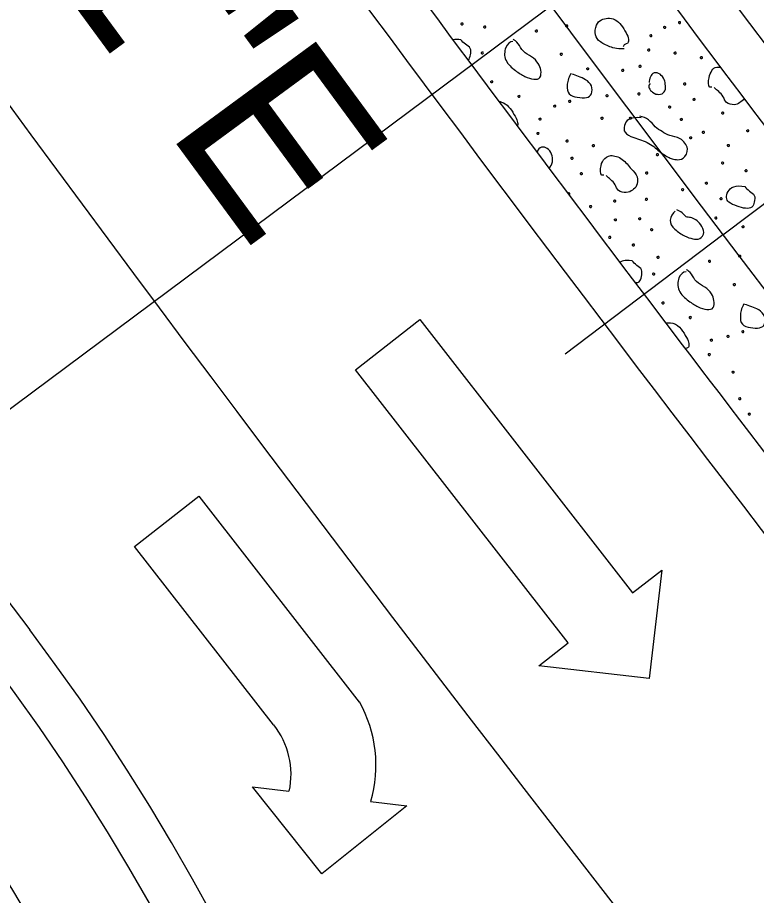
# Model space of a CAD drawing. Extents: x 1762196 to 1766326, y 709922 to 713142.
# Drawn here: x 1764072.34 to 1764102.22, y 711348 to 711383.5 of the extents above; entities that cross this region are included whole.
import ezdxf

# ---------------------------------------------------------------- set-up
doc = ezdxf.new("R2010")
doc.units = 0
for name, color, linetype in [('Old_Level_1', 7, 'Continuous'), ('Old_Level_10', 7, 'Continuous'), ('Pattern 1', 7, 'Continuous'), ('Pattern 2', 7, 'Continuous'), ('Prop Conc 2ft 6in Curb and Gutter', 7, 'Continuous'), ('Prop EOT', 7, 'Continuous'), ('Prop Horizontal Alignment', 7, 'Continuous'), ('Prop Horizontal Alignment Direction Label', 7, 'Continuous'), ('Prop Horizontal Alignment Tick Large', 7, 'Continuous'), ('Prop Lane Arrow CELL', 7, 'Continuous'), ('Prop Lane Lines', 7, 'Continuous'), ('Prop Superelevation Label', 7, 'Continuous')]:
    doc.layers.add(name, color=color, linetype=linetype)

msp = doc.modelspace()

# ---------------------------------------------------------------- linework, layer by layer
at = {"layer": 'Old_Level_1'}
for radius in [1496, 1504]:
    msp.add_arc((1765296.463, 712280.557), radius, 216.325025, 217.913225, dxfattribs=at)
at = {"layer": 'Old_Level_10'}
for points in [[(1764096.866, 711382.239), (1764096.546, 711382.226), (1764096.23, 711382.331), (1764095.784, 711382.567), (1764095.661, 711382.878), (1764095.761, 711383.321), (1764096.009, 711383.437), (1764096.267, 711383.513), (1764096.595, 711383.391), (1764096.798, 711383.139), (1764097.011, 711382.788), (1764097.063, 711382.574), (1764097.019, 711382.434), (1764096.893, 711382.433), (1764096.84, 711382.354), (1764096.832, 711382.321)], [(1764099.064, 711383.322), (1764099.044, 711383.305), (1764099.096, 711383.246), (1764099.171, 711383.279), (1764099.145, 711383.339), (1764099.104, 711383.33), (1764099.081, 711383.321), (1764099.069, 711383.315)], [(1764090.266, 711383.268), (1764090.246, 711383.25), (1764090.297, 711383.19), (1764090.374, 711383.224), (1764090.347, 711383.283), (1764090.305, 711383.276), (1764090.283, 711383.267), (1764090.271, 711383.261)], [(1764091.188, 711383.142), (1764091.17, 711383.124), (1764091.22, 711383.068), (1764091.296, 711383.099), (1764091.27, 711383.158), (1764091.227, 711383.151), (1764091.204, 711383.142), (1764091.193, 711383.136)], [(1764093.274, 711382.984), (1764093.255, 711382.967), (1764093.305, 711382.908), (1764093.383, 711382.939), (1764093.355, 711382.999), (1764093.314, 711382.992), (1764093.291, 711382.983), (1764093.279, 711382.977)], [(1764094.496, 711383.189), (1764094.477, 711383.171), (1764094.527, 711383.112), (1764094.606, 711383.144), (1764094.578, 711383.205), (1764094.536, 711383.197), (1764094.513, 711383.188), (1764094.502, 711383.182)], [(1764098.461, 711383.127), (1764098.442, 711383.11), (1764098.491, 711383.051), (1764098.57, 711383.083), (1764098.541, 711383.144), (1764098.5, 711383.136), (1764098.477, 711383.127), (1764098.465, 711383.121)], [(1764090.263, 711382.602), (1764090.155, 711382.622), (1764090.048, 711382.619), (1764089.948, 711382.602)], [(1764090.56, 711381.776), (1764090.616, 711381.83), (1764090.661, 711381.991), (1764090.693, 711382.277), (1764090.445, 711382.408), (1764090.308, 711382.547), (1764090.263, 711382.602)], [(1764092.373, 711382.53), (1764092.256, 711382.548), (1764092.037, 711382.326), (1764091.999, 711381.757), (1764092.492, 711381.328), (1764092.856, 711381.104), (1764093.225, 711380.976), (1764093.515, 711381.036), (1764093.515, 711381.385), (1764093.429, 711381.641), (1764093.149, 711381.937), (1764092.751, 711382.108), (1764092.608, 711382.473), (1764092.427, 711382.596), (1764092.387, 711382.617)], [(1764097.904, 711382.795), (1764097.884, 711382.778), (1764097.935, 711382.718), (1764098.011, 711382.751), (1764097.985, 711382.812), (1764097.944, 711382.803), (1764097.921, 711382.794), (1764097.909, 711382.788)], [(1764097.82, 711382.213), (1764097.8, 711382.195), (1764097.852, 711382.138), (1764097.928, 711382.169), (1764097.903, 711382.228), (1764097.86, 711382.221), (1764097.837, 711382.212), (1764097.825, 711382.206)], [(1764091.085, 711382.092), (1764091.066, 711382.074), (1764091.114, 711382.016), (1764091.193, 711382.048), (1764091.166, 711382.107), (1764091.124, 711382.101), (1764091.101, 711382.092), (1764091.089, 711382.086)], [(1764094.278, 711382.042), (1764094.259, 711382.025), (1764094.309, 711381.965), (1764094.388, 711381.997), (1764094.359, 711382.058), (1764094.318, 711382.05), (1764094.295, 711382.041), (1764094.283, 711382.035)], [(1764098.886, 711382.093), (1764098.866, 711382.076), (1764098.917, 711382.017), (1764098.996, 711382.049), (1764098.969, 711382.108), (1764098.926, 711382.102), (1764098.903, 711382.092), (1764098.891, 711382.086)], [(1764099.947, 711381.903), (1764099.928, 711381.885), (1764099.976, 711381.827), (1764100.055, 711381.86), (1764100.028, 711381.919), (1764099.986, 711381.912), (1764099.963, 711381.904), (1764099.951, 711381.897)], [(1764097.468, 711381.556), (1764097.449, 711381.538), (1764097.499, 711381.479), (1764097.577, 711381.511), (1764097.55, 711381.57), (1764097.508, 711381.564), (1764097.485, 711381.555), (1764097.474, 711381.548)], [(1764094.712, 711381.239), (1764094.603, 711381.03), (1764094.546, 711380.765), (1764094.595, 711380.363), (1764094.971, 711380.274), (1764095.379, 711380.236), (1764095.576, 711380.387), (1764095.594, 711380.755), (1764095.313, 711381.016), (1764095.022, 711381.118), (1764094.839, 711381.184), (1764094.754, 711381.217)], [(1764095.353, 711381.453), (1764095.334, 711381.436), (1764095.385, 711381.376), (1764095.46, 711381.409), (1764095.435, 711381.468), (1764095.394, 711381.461), (1764095.371, 711381.453), (1764095.36, 711381.447)], [(1764096.767, 711381.394), (1764096.747, 711381.376), (1764096.797, 711381.317), (1764096.876, 711381.348), (1764096.848, 711381.408), (1764096.807, 711381.401), (1764096.785, 711381.392), (1764096.773, 711381.386)], [(1764097.918, 711380.83), (1764097.803, 711380.711), (1764098.026, 711380.423), (1764098.277, 711380.375), (1764098.536, 711380.457), (1764098.548, 711380.746), (1764098.512, 711380.994), (1764098.337, 711381.236), (1764098.064, 711381.304), (1764097.917, 711381.119), (1764097.876, 711380.938), (1764097.881, 711380.878)], [(1764100.421, 711380.682), (1764100.269, 711380.627), (1764100.271, 711381.001), (1764100.376, 711381.318), (1764100.532, 711381.513), (1764100.729, 711381.496), (1764100.777, 711381.488)], [(1764091.467, 711380.926), (1764091.449, 711380.908), (1764091.498, 711380.851), (1764091.575, 711380.883), (1764091.549, 711380.94), (1764091.506, 711380.935), (1764091.483, 711380.926), (1764091.472, 711380.92)], [(1764099.273, 711380.84), (1764099.254, 711380.822), (1764099.302, 711380.766), (1764099.382, 711380.796), (1764099.354, 711380.855), (1764099.311, 711380.849), (1764099.289, 711380.84), (1764099.277, 711380.834)], [(1764097.419, 711380.438), (1764097.4, 711380.421), (1764097.45, 711380.363), (1764097.527, 711380.395), (1764097.502, 711380.453), (1764097.459, 711380.448), (1764097.436, 711380.439), (1764097.424, 711380.432)], [(1764101.729, 711380.221), (1764101.685, 711380.158), (1764101.536, 711380.059), (1764101.359, 711379.934), (1764100.947, 711380.048), (1764100.916, 711380.304), (1764100.672, 711380.525), (1764100.594, 711380.599), (1764100.511, 711380.669)], [(1764091.808, 711380.108), (1764091.844, 711380.106), (1764092.089, 711380.042), (1764092.312, 711379.762), (1764092.525, 711379.41), (1764092.577, 711379.196), (1764092.554, 711379.122), (1764092.553, 711379.12), (1764092.552, 711379.118)], [(1764092.568, 711380.334), (1764092.548, 711380.316), (1764092.599, 711380.257), (1764092.675, 711380.29), (1764092.649, 711380.35), (1764092.608, 711380.343), (1764092.585, 711380.334), (1764092.573, 711380.328)], [(1764094.621, 711380.138), (1764094.602, 711380.12), (1764094.654, 711380.062), (1764094.729, 711380.094), (1764094.703, 711380.154), (1764094.661, 711380.146), (1764094.638, 711380.137), (1764094.626, 711380.131)], [(1764096.127, 711380.363), (1764096.107, 711380.346), (1764096.156, 711380.285), (1764096.236, 711380.318), (1764096.208, 711380.377), (1764096.166, 711380.371), (1764096.143, 711380.362), (1764096.132, 711380.356)], [(1764099.652, 711380.213), (1764099.633, 711380.196), (1764099.682, 711380.136), (1764099.762, 711380.168), (1764099.734, 711380.229), (1764099.692, 711380.221), (1764099.669, 711380.212), (1764099.658, 711380.206)], [(1764094.018, 711379.943), (1764094, 711379.925), (1764094.048, 711379.866), (1764094.127, 711379.898), (1764094.099, 711379.96), (1764094.057, 711379.952), (1764094.035, 711379.943), (1764094.023, 711379.937)], [(1764098.664, 711379.906), (1764098.645, 711379.888), (1764098.694, 711379.831), (1764098.772, 711379.863), (1764098.745, 711379.921), (1764098.703, 711379.915), (1764098.68, 711379.906), (1764098.668, 711379.9)], [(1764093.418, 711379.418), (1764093.398, 711379.4), (1764093.449, 711379.341), (1764093.525, 711379.374), (1764093.499, 711379.434), (1764093.458, 711379.426), (1764093.435, 711379.417), (1764093.423, 711379.411)], [(1764095.928, 711379.456), (1764095.908, 711379.438), (1764095.958, 711379.377), (1764096.036, 711379.411), (1764096.008, 711379.471), (1764095.967, 711379.463), (1764095.944, 711379.456), (1764095.932, 711379.449)], [(1764097.558, 711379.45), (1764097.336, 711379.47), (1764097.008, 711379.419), (1764096.86, 711379.13), (1764096.847, 711378.853), (1764097.21, 711378.643), (1764097.922, 711378.451), (1764098.332, 711378.025), (1764098.782, 711377.783), (1764098.963, 711377.752), (1764099.262, 711377.745), (1764099.544, 711378.19), (1764099.138, 711378.678), (1764098.701, 711378.696), (1764098.399, 711378.897), (1764098.129, 711379.046), (1764097.872, 711379.407), (1764097.631, 711379.489), (1764097.507, 711379.517)], [(1764097.08, 711379.458), (1764097.061, 711379.44), (1764097.11, 711379.384), (1764097.19, 711379.413), (1764097.161, 711379.474), (1764097.12, 711379.466), (1764097.097, 711379.457), (1764097.085, 711379.451)], [(1764099.136, 711379.403), (1764099.116, 711379.385), (1764099.168, 711379.328), (1764099.244, 711379.359), (1764099.219, 711379.418), (1764099.176, 711379.411), (1764099.153, 711379.402), (1764099.141, 711379.396)], [(1764100.812, 711379.662), (1764100.793, 711379.644), (1764100.844, 711379.585), (1764100.919, 711379.618), (1764100.894, 711379.677), (1764100.852, 711379.67), (1764100.829, 711379.662), (1764100.817, 711379.656)], [(1764102.095, 711379.734), (1764102.082, 711379.721), (1764102.107, 711379.7), (1764102.13, 711379.688)], [(1764093.334, 711378.835), (1764093.314, 711378.818), (1764093.366, 711378.76), (1764093.442, 711378.792), (1764093.417, 711378.85), (1764093.374, 711378.844), (1764093.351, 711378.834), (1764093.339, 711378.828)], [(1764100.025, 711378.886), (1764100.005, 711378.868), (1764100.054, 711378.808), (1764100.134, 711378.84), (1764100.106, 711378.902), (1764100.064, 711378.894), (1764100.042, 711378.885), (1764100.03, 711378.879)], [(1764101.821, 711378.946), (1764101.801, 711378.929), (1764101.85, 711378.869), (1764101.929, 711378.901), (1764101.902, 711378.961), (1764101.86, 711378.954), (1764101.838, 711378.945), (1764101.826, 711378.939)], [(1764094.517, 711378.535), (1764094.497, 711378.517), (1764094.547, 711378.458), (1764094.627, 711378.491), (1764094.599, 711378.55), (1764094.557, 711378.543), (1764094.534, 711378.534), (1764094.522, 711378.528)], [(1764095.578, 711378.345), (1764095.559, 711378.327), (1764095.607, 711378.269), (1764095.686, 711378.301), (1764095.658, 711378.36), (1764095.617, 711378.354), (1764095.594, 711378.345), (1764095.582, 711378.339)], [(1764099.513, 711378.66), (1764099.494, 711378.642), (1764099.543, 711378.586), (1764099.621, 711378.616), (1764099.595, 711378.675), (1764099.552, 711378.67), (1764099.529, 711378.66), (1764099.517, 711378.654)], [(1764101.033, 711378.35), (1764101.013, 711378.333), (1764101.064, 711378.275), (1764101.142, 711378.306), (1764101.114, 711378.366), (1764101.072, 711378.358), (1764101.05, 711378.349), (1764101.038, 711378.343)], [(1764093.821, 711377.429), (1764093.906, 711377.465), (1764094.001, 711377.662), (1764093.953, 711377.991), (1764093.778, 711378.233), (1764093.509, 711378.3), (1764093.383, 711378.173), (1764093.347, 711378.059)], [(1764098.172, 711377.983), (1764098.152, 711377.966), (1764098.201, 711377.906), (1764098.281, 711377.938), (1764098.253, 711377.998), (1764098.211, 711377.991), (1764098.188, 711377.983), (1764098.176, 711377.977)], [(1764094.713, 711377.837), (1764094.695, 711377.819), (1764094.743, 711377.762), (1764094.822, 711377.792), (1764094.794, 711377.852), (1764094.752, 711377.846), (1764094.729, 711377.837), (1764094.718, 711377.831)], [(1764096.052, 711377.123), (1764095.9, 711377.068), (1764095.902, 711377.442), (1764096.007, 711377.76), (1764096.282, 711377.98), (1764096.831, 711377.817), (1764097.158, 711377.348), (1764097.455, 711377.086), (1764097.396, 711376.653), (1764097.21, 711376.531), (1764096.989, 711376.376), (1764096.577, 711376.489), (1764096.547, 711376.746), (1764096.303, 711376.967), (1764096.225, 711377.041), (1764096.142, 711377.111)], [(1764100.804, 711377.642), (1764100.785, 711377.624), (1764100.835, 711377.568), (1764100.911, 711377.6), (1764100.885, 711377.656), (1764100.843, 711377.651), (1764100.82, 711377.642), (1764100.808, 711377.636)], [(1764101.754, 711377.331), (1764101.735, 711377.313), (1764101.785, 711377.253), (1764101.862, 711377.287), (1764101.835, 711377.346), (1764101.794, 711377.339), (1764101.771, 711377.329), (1764101.759, 711377.324)], [(1764095.093, 711377.21), (1764095.074, 711377.193), (1764095.123, 711377.132), (1764095.202, 711377.165), (1764095.174, 711377.226), (1764095.133, 711377.218), (1764095.11, 711377.209), (1764095.098, 711377.203)], [(1764097.733, 711377.239), (1764097.714, 711377.222), (1764097.765, 711377.165), (1764097.841, 711377.196), (1764097.816, 711377.254), (1764097.773, 711377.249), (1764097.75, 711377.24), (1764097.739, 711377.234)], [(1764099.185, 711376.566), (1764099.166, 711376.548), (1764099.217, 711376.488), (1764099.294, 711376.522), (1764099.265, 711376.582), (1764099.225, 711376.573), (1764099.201, 711376.566), (1764099.19, 711376.56)], [(1764100.152, 711376.826), (1764100.133, 711376.808), (1764100.182, 711376.752), (1764100.261, 711376.781), (1764100.233, 711376.841), (1764100.191, 711376.834), (1764100.168, 711376.825), (1764100.157, 711376.819)], [(1764101.752, 711376.665), (1764101.575, 711376.697), (1764101.27, 711376.701), (1764101.04, 711376.468), (1764100.997, 711376.203), (1764101.049, 711376.032), (1764101.451, 711375.86), (1764101.779, 711375.761), (1764102.073, 711375.815), (1764102.134, 711376.018), (1764102.181, 711376.34), (1764101.934, 711376.471), (1764101.796, 711376.61), (1764101.752, 711376.665)], [(1764094.635, 711376.346), (1764094.648, 711376.345), (1764094.685, 711376.356), (1764094.66, 711376.414), (1764094.622, 711376.41), (1764094.603, 711376.402), (1764094.595, 711376.399)], [(1764097.727, 711376.176), (1764097.707, 711376.159), (1764097.758, 711376.1), (1764097.834, 711376.133), (1764097.809, 711376.192), (1764097.767, 711376.185), (1764097.744, 711376.175), (1764097.732, 711376.169)], [(1764100.746, 711376.199), (1764100.726, 711376.181), (1764100.777, 711376.122), (1764100.854, 711376.156), (1764100.826, 711376.214), (1764100.785, 711376.207), (1764100.762, 711376.199), (1764100.75, 711376.193)], [(1764095.465, 711375.883), (1764095.446, 711375.865), (1764095.495, 711375.805), (1764095.574, 711375.837), (1764095.546, 711375.898), (1764095.505, 711375.891), (1764095.482, 711375.882), (1764095.47, 711375.876)], [(1764096.443, 711376.103), (1764096.424, 711376.086), (1764096.475, 711376.027), (1764096.55, 711376.059), (1764096.525, 711376.119), (1764096.483, 711376.111), (1764096.459, 711376.103), (1764096.448, 711376.097)], [(1764098.928, 711375.671), (1764098.852, 711375.588), (1764098.63, 711375.3), (1764098.894, 711374.925), (1764099.329, 711374.642), (1764099.646, 711374.547), (1764099.937, 711374.509), (1764100.162, 711374.805), (1764099.973, 711375.152), (1764099.767, 711375.326), (1764099.548, 711375.432), (1764099.371, 711375.41), (1764099.227, 711375.617), (1764099.067, 711375.701), (1764098.996, 711375.722)], [(1764096.473, 711375.347), (1764096.454, 711375.329), (1764096.505, 711375.271), (1764096.582, 711375.303), (1764096.554, 711375.362), (1764096.513, 711375.355), (1764096.49, 711375.346), (1764096.478, 711375.34)], [(1764097.451, 711375.388), (1764097.432, 711375.37), (1764097.481, 711375.31), (1764097.56, 711375.343), (1764097.533, 711375.402), (1764097.491, 711375.396), (1764097.468, 711375.387), (1764097.457, 711375.381)], [(1764100.532, 711375.421), (1764100.513, 711375.404), (1764100.563, 711375.345), (1764100.641, 711375.377), (1764100.614, 711375.436), (1764100.572, 711375.429), (1764100.549, 711375.42), (1764100.538, 711375.414)], [(1764097.934, 711374.944), (1764097.915, 711374.926), (1764097.966, 711374.87), (1764098.042, 711374.901), (1764098.016, 711374.961), (1764097.974, 711374.953), (1764097.951, 711374.944), (1764097.939, 711374.938)], [(1764101.633, 711375.064), (1764101.615, 711375.046), (1764101.663, 711374.99), (1764101.74, 711375.019), (1764101.715, 711375.078), (1764101.673, 711375.072), (1764101.65, 711375.063), (1764101.638, 711375.057)], [(1764096.244, 711374.639), (1764096.226, 711374.621), (1764096.275, 711374.565), (1764096.352, 711374.597), (1764096.326, 711374.653), (1764096.283, 711374.648), (1764096.261, 711374.639), (1764096.249, 711374.633)], [(1764097.195, 711374.327), (1764097.175, 711374.31), (1764097.226, 711374.25), (1764097.303, 711374.284), (1764097.275, 711374.343), (1764097.234, 711374.335), (1764097.212, 711374.326), (1764097.2, 711374.32)], [(1764098.19, 711373.827), (1764098.172, 711373.809), (1764098.222, 711373.753), (1764098.298, 711373.784), (1764098.272, 711373.844), (1764098.23, 711373.836), (1764098.206, 711373.827), (1764098.195, 711373.821)], [(1764101.499, 711373.874), (1764101.479, 711373.857), (1764101.529, 711373.798), (1764101.608, 711373.83), (1764101.58, 711373.89), (1764101.538, 711373.882), (1764101.516, 711373.873), (1764101.504, 711373.867)], [(1764097.192, 711373.661), (1764097.015, 711373.694), (1764096.84, 711373.668), (1764096.694, 711373.61), (1764096.691, 711373.609)], [(1764097.313, 711372.784), (1764097.347, 711372.784), (1764097.495, 711372.768), (1764097.575, 711373.014), (1764097.622, 711373.337), (1764097.374, 711373.467), (1764097.237, 711373.606), (1764097.192, 711373.661)], [(1764100.276, 711373.669), (1764100.257, 711373.652), (1764100.307, 711373.593), (1764100.385, 711373.625), (1764100.357, 711373.684), (1764100.316, 711373.677), (1764100.293, 711373.668), (1764100.282, 711373.662)], [(1764098.014, 711373.151), (1764097.995, 711373.133), (1764098.043, 711373.075), (1764098.122, 711373.108), (1764098.095, 711373.167), (1764098.053, 711373.161), (1764098.03, 711373.152), (1764098.018, 711373.145)], [(1764099.375, 711373.215), (1764099.258, 711373.233), (1764099.039, 711373.012), (1764099.001, 711372.442), (1764099.494, 711372.013), (1764099.859, 711371.79), (1764100.227, 711371.662), (1764100.517, 711371.721), (1764100.517, 711372.07), (1764100.431, 711372.326), (1764100.151, 711372.622), (1764099.753, 711372.794), (1764099.611, 711373.158), (1764099.429, 711373.281), (1764099.389, 711373.303)], [(1764101.281, 711372.727), (1764101.261, 711372.71), (1764101.311, 711372.651), (1764101.39, 711372.682), (1764101.361, 711372.743), (1764101.32, 711372.735), (1764101.297, 711372.726), (1764101.286, 711372.72)], [(1764098.396, 711371.985), (1764098.378, 711371.967), (1764098.426, 711371.91), (1764098.504, 711371.943), (1764098.477, 711371.999), (1764098.435, 711371.994), (1764098.412, 711371.985), (1764098.401, 711371.979)], [(1764101.714, 711371.924), (1764101.605, 711371.716), (1764101.548, 711371.451), (1764101.597, 711371.048), (1764101.974, 711370.96), (1764102.382, 711370.922), (1764102.578, 711371.072), (1764102.596, 711371.441), (1764102.315, 711371.701), (1764102.024, 711371.803), (1764101.842, 711371.869), (1764101.756, 711371.903)], [(1764099.497, 711371.393), (1764099.477, 711371.376), (1764099.528, 711371.316), (1764099.604, 711371.35), (1764099.578, 711371.41), (1764099.536, 711371.403), (1764099.514, 711371.394), (1764099.502, 711371.388)], [(1764098.559, 711371.149), (1764098.65, 711371.171), (1764098.984, 711371.149), (1764099.241, 711370.821), (1764099.454, 711370.47), (1764099.506, 711370.256), (1764099.467, 711370.131), (1764099.396, 711370.133), (1764099.349, 711370.112)], [(1764101.021, 711370.628), (1764101.002, 711370.611), (1764101.05, 711370.552), (1764101.129, 711370.584), (1764101.101, 711370.645), (1764101.059, 711370.637), (1764101.037, 711370.628), (1764101.025, 711370.622)], [(1764101.624, 711370.823), (1764101.604, 711370.806), (1764101.656, 711370.747), (1764101.731, 711370.78), (1764101.705, 711370.84), (1764101.663, 711370.831), (1764101.641, 711370.822), (1764101.629, 711370.816)], [(1764100.347, 711370.477), (1764100.327, 711370.46), (1764100.378, 711370.4), (1764100.454, 711370.433), (1764100.428, 711370.494), (1764100.387, 711370.485), (1764100.364, 711370.476), (1764100.352, 711370.47)], [(1764100.263, 711369.895), (1764100.243, 711369.877), (1764100.295, 711369.82), (1764100.371, 711369.851), (1764100.346, 711369.91), (1764100.303, 711369.903), (1764100.28, 711369.894), (1764100.268, 711369.888)], [(1764101.232, 711369.184), (1764101.212, 711369.167), (1764101.262, 711369.108), (1764101.342, 711369.14), (1764101.315, 711369.199), (1764101.272, 711369.193), (1764101.249, 711369.183), (1764101.237, 711369.177)], [(1764101.502, 711368.112), (1764101.483, 711368.094), (1764101.532, 711368.038), (1764101.611, 711368.068), (1764101.583, 711368.127), (1764101.541, 711368.121), (1764101.518, 711368.112), (1764101.506, 711368.106)], [(1764101.882, 711367.485), (1764101.862, 711367.468), (1764101.911, 711367.408), (1764101.991, 711367.44), (1764101.963, 711367.501), (1764101.921, 711367.493), (1764101.899, 711367.484), (1764101.887, 711367.478)]]:
    msp.add_open_spline(points, degree=3, dxfattribs=at)
at = {"layer": 'Pattern 1'}
for radius in [83.5, 78.5]:
    msp.add_arc((1764000.949, 711304.582), radius, 328.29987, 36.99253, dxfattribs=at)
at = {"layer": 'Pattern 2'}
for radius in [83.5, 78.5]:
    msp.add_arc((1764000.949, 711304.582), radius, 328.29987, 36.99253, dxfattribs=at)
at = {"layer": 'Prop Conc 2ft 6in Curb and Gutter'}
msp.add_arc((1764000.949, 711304.582), 88, 328.29987, 36.99253, dxfattribs=at)
at = {"layer": 'Prop EOT'}
for centre, radius, start, end in [((1765296.463, 712280.557), 1532, 216.325025, 216.992532), ((1764000.949, 711304.582), 90, 328.29987, 36.99253)]:
    msp.add_arc(centre, radius, start, end, dxfattribs=at)
at = {"layer": 'Prop Horizontal Alignment'}
msp.add_arc((1765296.463, 712280.557), 1500, 216.325025, 240.843598, dxfattribs=at)
at = {"layer": 'Prop Horizontal Alignment Tick Large'}
for q in [(1764107.242, 711379.548), (1764107.242, 711379.548), (1764094.489, 711369.885), (1764094.489, 711369.886)]:
    msp.add_line((1764100.866, 711374.717), q, dxfattribs=at)
at = {"layer": 'Prop Lane Arrow CELL'}
for p, q in [((1764086.01, 711369.259), (1764088.614, 711371.286)), ((1764088.614, 711371.286), (1764097.212, 711360.237)), ((1764094.608, 711358.211), (1764086.01, 711369.259)), ((1764077.066, 711362.111), (1764079.67, 711364.138)), ((1764079.67, 711364.138), (1764086.151, 711355.813)), ((1764082.687, 711354.891), (1764077.066, 711362.111)), ((1764097.212, 711360.237), (1764098.396, 711361.158)), ((1764098.396, 711361.158), (1764097.884, 711356.769)), ((1764093.424, 711357.289), (1764094.608, 711358.211)), ((1764097.884, 711356.769), (1764093.424, 711357.289)), ((1764084.646, 711348.875), (1764081.842, 711352.395)), ((1764081.842, 711352.395), (1764083.316, 711352.212)), ((1764086.614, 711351.801), (1764088.087, 711351.618)), ((1764088.087, 711351.618), (1764084.646, 711348.875))]:
    msp.add_line(p, q, dxfattribs=at)
for centre, radius, start, end in [((1764081.581, 711353.259), 5.253, 343.9147, 29.2264), ((1764080.123, 711352.881), 3.275, 348.2443, 37.9025)]:
    msp.add_arc(centre, radius, start, end, dxfattribs=at)
at = {"layer": 'Prop Lane Lines'}
for radius, end in [(1494, 222.114924), (1506, 222.114924), (1520, 224.729919)]:
    msp.add_arc((1765296.463, 712280.557), radius, 216.325025, end, dxfattribs=at)
at = {"layer": 'Prop Superelevation Label'}
msp.add_line((1764118.272, 711402.138), (1764068.254, 711364.847), dxfattribs=at)

# ---------------------------------------------------------------- texts
at = {"layer": 'Prop Horizontal Alignment Direction Label'}
msp.add_text('S36%%d19\'30.1"E', height=7, rotation=306.325, dxfattribs=at).set_placement((1764046.238, 711422.619))

doc.saveas('drawing.dxf')
